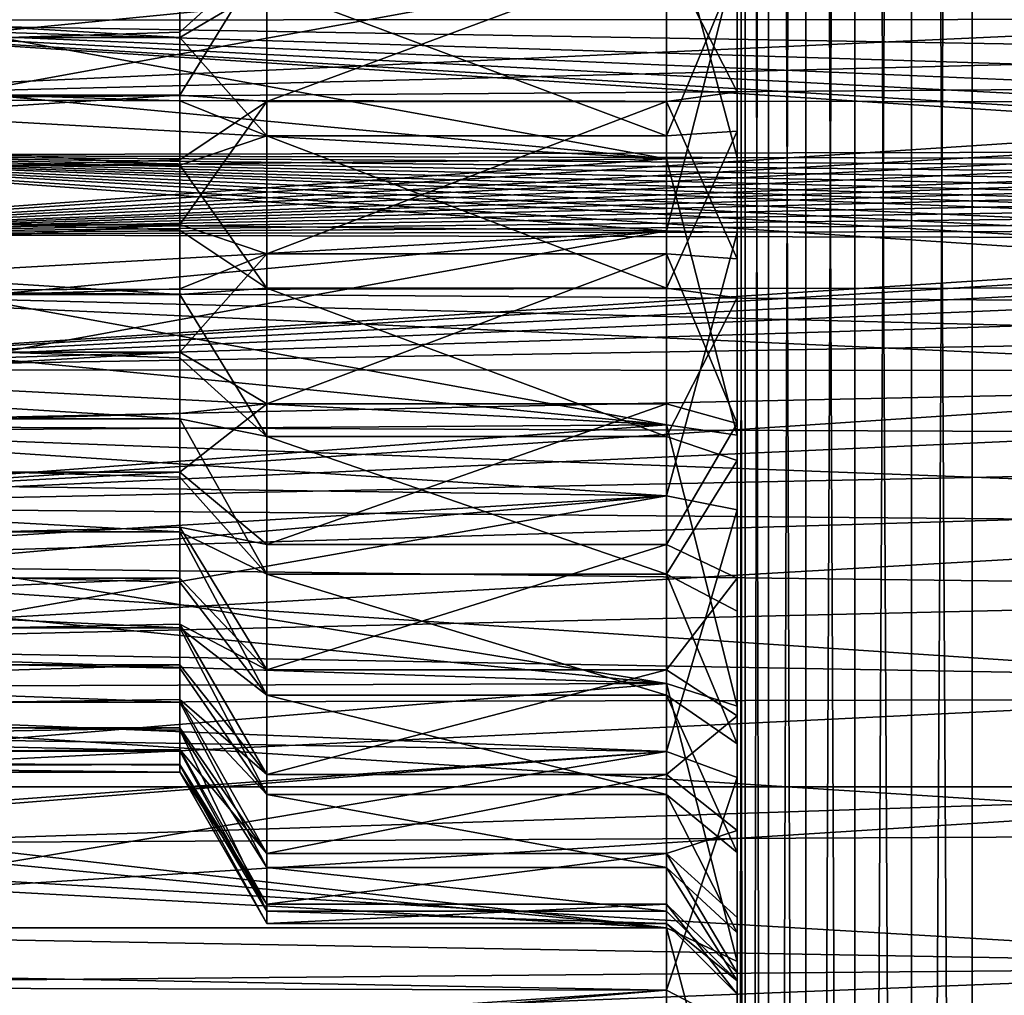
# Model space of a CAD drawing. Header units: metres. Extents: x -31 to 116, y -82 to 82.
# Tile 517 of 656: x -6.55 to -2.36, y -3.4 to 0.75. Entities that reach past the tile are written whole.
import ezdxf

# ---------------------------------------------------------------- set-up
doc = ezdxf.new("R2010")
doc.units = ezdxf.units.M
doc.layers.add('solid_80000000GA_10_1', color=7, linetype='CONTINUOUS')

msp = doc.modelspace()

# ---------------------------------------------------------------- linework, layer by layer
at = {"layer": 'solid_80000000GA_10_1'}
for points in [[(-3.465926, 23, 37.25882), (-3.465926, -23, 37.25882), (-3.5, -23, 37)], [(-3.5, 23, 37), (-3.465926, 23, 37.25882), (-3.5, -23, 37)], [(-3.5, 22.771784, 35.889126), (-3.5, 23, 37), (-3.5, -23, 37)], [(-3.5, 23, -37), (-3.5, -23, -37), (-3.465926, -23, -37.25882)], [(-3.5, -22.771784, -35.889126), (-3.5, -23, -37), (-3.5, 23, -37)], [(-3.465926, 23, -37.25882), (-3.5, 23, -37), (-3.465926, -23, -37.25882)], [(-3.5, -1.339274, -28.166809), (-3.5, -2.477084, -27.832787), (-3.5, 23, -37)], [(-3.5, -19.100975, -22.419247), (-3.5, 23, -37), (-3.5, -2.477084, -27.832787)], [(-3.5, -0.159341, -28.298075), (-3.5, -1.339274, -28.166809), (-3.5, 23, -37)], [(-3.5, 1.022317, -28.222713), (-3.5, -0.159341, -28.298075), (-3.5, 23, -37)], [(-3.5, -19.100975, -32.419247), (-3.5, 23, -37), (-3.5, -19.100975, -22.419247)], [(-3.5, -22.06179, -35.871609), (-3.5, -22.771784, -35.889126), (-3.5, 23, -37)], [(-3.5, -21.371204, -35.707146), (-3.5, -22.06179, -35.871609), (-3.5, 23, -37)], [(-3.5, -20.730118, -35.402996), (-3.5, -21.371204, -35.707146), (-3.5, 23, -37)], [(-3.5, -20.166286, -34.97258), (-3.5, -20.730118, -35.402996), (-3.5, 23, -37)], [(-3.5, -19.703112, -34.433212), (-3.5, -20.166286, -34.97258), (-3.5, 23, -37)], [(-3.5, -19.362259, -33.809364), (-3.5, -19.703112, -34.433212), (-3.5, 23, -37)], [(-3.5, -19.158373, -33.127197), (-3.5, -19.362259, -33.809364), (-3.5, 23, -37)], [(-3.5, -19.100975, -32.419247), (-3.5, -19.158373, -33.127197), (-3.5, 23, -37)], [(-3.365895, 23, 37.500225), (-3.365895, -23, 37.500225), (-3.465926, -23, 37.25882)], [(-3.465926, 23, 37.25882), (-3.365895, 23, 37.500225), (-3.465926, -23, 37.25882)], [(-3.465926, 23, -37.25882), (-3.465926, -23, -37.25882), (-3.365895, -23, -37.500225)], [(-3.365895, 23, -37.500225), (-3.465926, 23, -37.25882), (-3.365895, -23, -37.500225)], [(-3.206736, 23, 37.707478), (-3.206736, -23, 37.707478), (-3.365895, -23, 37.500225)], [(-3.365895, 23, 37.500225), (-3.206736, 23, 37.707478), (-3.365895, -23, 37.500225)], [(-3.365895, 23, -37.500225), (-3.365895, -23, -37.500225), (-3.206736, -23, -37.707478)], [(-3.206736, 23, -37.707478), (-3.365895, 23, -37.500225), (-3.206736, -23, -37.707478)], [(-2.99932, 23, 37.866417), (-2.99932, -23, 37.866417), (-3.206736, -23, 37.707478)], [(-3.206736, 23, 37.707478), (-2.99932, 23, 37.866417), (-3.206736, -23, 37.707478)], [(-3.206736, 23, -37.707478), (-3.206736, -23, -37.707478), (-2.99932, -23, -37.866417)], [(-2.99932, 23, -37.866417), (-3.206736, 23, -37.707478), (-2.99932, -23, -37.866417)], [(-2.757807, 23, 37.966198), (-2.757807, -23, 37.966198), (-2.99932, -23, 37.866417)], [(-2.99932, 23, 37.866417), (-2.757807, 23, 37.966198), (-2.99932, -23, 37.866417)], [(-2.99932, 23, -37.866417), (-2.99932, -23, -37.866417), (-2.757807, -23, -37.966198)], [(-2.757807, 23, -37.966198), (-2.99932, 23, -37.866417), (-2.757807, -23, -37.966198)], [(-2.5, 23, 38), (-2.5, -23, 38), (-2.757807, -23, 37.966198)], [(-2.757807, 23, 37.966198), (-2.5, 23, 38), (-2.757807, -23, 37.966198)], [(-2.757807, 23, -37.966198), (-2.5, -23, -38), (-2.5, 23, -38)], [(-2.757807, 23, -37.966198), (-2.757807, -23, -37.966198), (-2.5, -23, -38)], [(-2.5, 23, 38), (-1.5, -19.366838, 38), (-2.5, -23, 38)], [(-1.5, 19.366838, 38), (-1.5, -19.366838, 38), (-2.5, 23, 38)], [(-2.5, -23, -38), (-1.5, 19.366838, -38), (-2.5, 23, -38)], [(-3.5, 22.06179, 35.871609), (-3.5, 22.771784, 35.889126), (-3.5, -23, 37)], [(-3.5, 21.371204, 35.707146), (-3.5, 22.06179, 35.871609), (-3.5, -23, 37)], [(-3.5, 20.730118, 35.402996), (-3.5, 21.371204, 35.707146), (-3.5, -23, 37)], [(-3.5, 20.166286, 34.97258), (-3.5, 20.730118, 35.402996), (-3.5, -23, 37)], [(-3.5, 19.703112, 34.433212), (-3.5, 20.166286, 34.97258), (-3.5, -23, 37)], [(-3.5, 19.362259, 33.809364), (-3.5, 19.703112, 34.433212), (-3.5, -23, 37)], [(-3.5, 19.158373, 33.127197), (-3.5, 19.362259, 33.809364), (-3.5, -23, 37)], [(-2.5, -23, -38), (-1.5, -19.366838, -38), (-1.5, 19.366838, -38)], [(-3.5, 19.100975, 32.419247), (-3.5, 19.158373, 33.127197), (-3.5, -23, 37)], [(-3.5, 19.100975, 22.419247), (-3.5, -23, 37), (-3.5, 2.477084, 27.832787)], [(-3.5, 19.100975, 32.419247), (-3.5, -23, 37), (-3.5, 19.100975, 22.419247)], [(-3.5, 1.339274, 28.166809), (-3.5, 2.477084, 27.832787), (-3.5, -23, 37)], [(-8.446557, 1.324931, -27.863533), (-8.300277, 0.74353, -27.957335), (-3.8, 0.977351, -27.926102)], [(0.308776, 0.746695, -60.088497), (-8.300277, 0.74353, -27.957335), (-8.446557, 1.324931, -27.863533)], [(-3.8, 1.279446, -15.127166), (-3.5, 1.339274, -14.833192), (-3.5, 0.159341, -14.701924)], [(-3.8, 1.279446, 27.872835), (-3.5, 1.339274, 28.166809), (-3.5, 0.159341, 28.298075)], [(-3.5, 0.159341, 28.298075), (-3.5, 1.339274, 28.166809), (-3.5, -23, 37)], [(-3.5, 0.438209, -3.371607), (-3.5, 0.159341, -14.701924), (-3.5, 1.339274, -14.833192)], [(-3.5, 1.128796, -3.207146), (-3.5, 0.438209, -3.371607), (-3.5, 1.339274, -14.833192)], [(-3.8, 1.279446, -15.127166), (-3.8, 0.153378, -15.00181), (-14.2, 1.135128, -15.099884)], [(-8.349847, 0.981505, 27.925468), (-3.8, 1.279446, 27.872835), (-3.8, 0.153378, 27.99819)], [(-3.8, 1.279446, -15.127166), (-3.5, 0.159341, -14.701924), (-3.8, 0.153378, -15.00181)], [(-3.8, 1.279446, 27.872835), (-3.5, 0.159341, 28.298075), (-3.8, 0.153378, 27.99819)], [(-14.5, 1.178668, 2.157537), (-5.87037, 0.929689, 2.275939), (-5.87037, 0.669019, 2.365721)], [(-14.5, 0.669019, 2.365721), (-14.5, 1.178668, 2.157537), (-5.87037, 0.669019, 2.365721)], [(-3.8, 0.153378, -15.00181), (-14.2, 0.043234, -15.000144), (-14.2, 1.135128, -15.099884)], [(-3.8, 1.027255, -2.92485), (-3.5, 0.438209, -3.371607), (-3.5, 1.128796, -3.207146)], [(-3.8, 0.977351, 15.073898), (-14.2, 1.049891, 15.08535), (-14.2, -0.043234, 15.000144)], [(-5.87037, 0.423683, -2.421717), (-5.5, 0.396697, -3.074513), (-5.5, 1.027255, -2.92485)], [(-5.87037, 0.692165, -2.359053), (-5.5, 1.027255, -2.92485), (-5.87037, 0.951943, -2.266722)], [(-5.87037, 0.423683, -2.421717), (-5.5, 1.027255, -2.92485), (-5.87037, 0.692165, -2.359053)], [(-5.5, 0.396697, -3.074513), (-3.8, 0.396697, -3.074513), (-3.8, 1.027255, -2.92485)], [(-5.5, 1.027255, -2.92485), (-5.5, 0.396697, -3.074513), (-3.8, 1.027255, -2.92485)], [(-3.8, 1.027255, -2.92485), (-3.8, 0.396697, -3.074513), (-3.5, 0.438209, -3.371607)], [(-3.8, -0.153378, -27.99819), (-3.5, -0.159341, -28.298075), (-3.5, 1.022317, -28.222713)], [(-3.8, -0.153378, -27.99819), (-3.5, 1.022317, -28.222713), (-3.8, 0.977351, -27.926102)], [(-3.8, -0.153378, 15.00181), (-3.5, -0.159341, 14.701924), (-3.5, 1.022317, 14.777287)], [(-3.8, -0.153378, 15.00181), (-3.5, 1.022317, 14.777287), (-3.8, 0.977351, 15.073898)], [(-3.5, 0.972239, 3.257988), (-3.5, 1.022317, 14.777287), (-3.5, -0.159341, 14.701924)], [(-3.8, -0.153378, 15.00181), (-3.8, 0.977351, 15.073898), (-14.2, -0.043234, 15.000144)], [(-8.253585, 0.404528, 27.9874), (0.308246, 0.795914, 60.114761), (-8.349847, 0.981505, 27.925468)], [(-8.253585, 0.404528, 27.9874), (-8.349847, 0.981505, 27.925468), (-3.8, 0.153378, 27.99819)], [(-8.300277, 0.74353, -27.957335), (-8.237445, 0.168693, -27.99781), (-3.8, 0.977351, -27.926102)], [(-8.237445, 0.168693, -27.99781), (-3.8, -0.153378, -27.99819), (-3.8, 0.977351, -27.926102)], [(-3.8, 0.251199, 3.089806), (-3.5, 0.972239, 3.257988), (-3.5, 0.271784, 3.389126)], [(-3.8, 0.251199, 3.089806), (-3.8, 0.888117, 2.970059), (-3.5, 0.972239, 3.257988)], [(-3.5, 0.271784, 3.389126), (-3.5, 0.972239, 3.257988), (-3.5, -0.159341, 14.701924)], [(-14.5, 0.423683, -2.421717), (-5.87037, 0.692165, -2.359053), (-5.87037, 0.951943, -2.266722)], [(-14.5, 0.951943, -2.266722), (-14.5, 0.423683, -2.421717), (-5.87037, 0.951943, -2.266722)], [(-5.87037, 0.669019, 2.365721), (-5.87037, 0.929689, 2.275939), (-5.5, 0.888117, 2.970059)], [(-5.87037, 0.669019, 2.365721), (-5.5, 0.888117, 2.970059), (-5.5, 0.251199, 3.089806)], [(-5.5, 0.888117, 2.970059), (-3.8, 0.888117, 2.970059), (-3.8, 0.251199, 3.089806)], [(-5.5, 0.251199, 3.089806), (-5.5, 0.888117, 2.970059), (-3.8, 0.251199, 3.089806)], [(-8.253585, 0.404528, 27.9874), (0.308111, 0.620805, 60.022118), (0.308246, 0.795914, 60.114761)], [(0.308776, 0.746695, -60.088497), (0.307677, 0.597236, -60.009861), (-8.300277, 0.74353, -27.957335)], [(0.288753, 0.186045, -59.820297), (-8.237445, 0.168693, -27.99781), (-8.300277, 0.74353, -27.957335)], [(0.290743, 0.221743, -59.833084), (0.288753, 0.186045, -59.820297), (-8.300277, 0.74353, -27.957335)], [(0.294986, 0.295137, -59.862896), (0.290743, 0.221743, -59.833084), (-8.300277, 0.74353, -27.957335)], [(0.299473, 0.37684, -59.899887), (0.294986, 0.295137, -59.862896), (-8.300277, 0.74353, -27.957335)], [(0.303997, 0.475478, -59.947811), (0.299473, 0.37684, -59.899887), (-8.300277, 0.74353, -27.957335)], [(0.307677, 0.597236, -60.009861), (0.303997, 0.475478, -59.947811), (-8.300277, 0.74353, -27.957335)], [(-14.5, 0.423683, -2.421717), (-5.87037, 0.423683, -2.421717), (-5.87037, 0.692165, -2.359053)], [(-14.5, 0.669019, 2.365721), (-5.87037, 0.669019, 2.365721), (-5.87037, 0.399936, 2.425752)], [(-14.5, 0.669019, 2.365721), (-5.87037, 0.399936, 2.425752), (-5.87037, 0.125823, 2.455278)], [(-14.5, 0.125823, 2.455278), (-14.5, 0.669019, 2.365721), (-5.87037, 0.125823, 2.455278)], [(-5.87037, 0.399936, 2.425752), (-5.87037, 0.669019, 2.365721), (-5.5, 0.251199, 3.089806)], [(-8.253585, 0.404528, 27.9874), (0.30364, 0.466642, 59.943405), (0.308111, 0.620805, 60.022118)], [(-8.253585, 0.404528, 27.9874), (0.30026, 0.392433, 59.907253), (0.30364, 0.466642, 59.943405)], [(-14.5, -0.125823, -2.455278), (-5.87037, 0.149872, -2.453928), (-5.87037, 0.423683, -2.421717)], [(-14.5, 0.423683, -2.421717), (-14.5, -0.125823, -2.455278), (-5.87037, 0.423683, -2.421717)], [(-5.87037, 0.149872, -2.453928), (-5.5, 0.396697, -3.074513), (-5.87037, 0.423683, -2.421717)], [(-3.8, 0.396697, -3.074513), (-3.5, -0.271784, -3.389126), (-3.5, 0.438209, -3.371607)], [(-3.5, 0.438209, -3.371607), (-3.5, -0.271784, -3.389126), (-3.5, 0.159341, -14.701924)], [(-8.237445, -0.168693, 27.99781), (0.30026, 0.392433, 59.907253), (-8.253585, 0.404528, 27.9874)], [(-8.237445, -0.168693, 27.99781), (-8.253585, 0.404528, 27.9874), (-3.8, 0.153378, 27.99819)], [(-8.237445, -0.168693, 27.99781), (0.296235, 0.317186, 59.872536), (0.30026, 0.392433, 59.907253)], [(-5.87037, 0.125823, 2.455278), (-5.87037, 0.399936, 2.425752), (-5.5, 0.251199, 3.089806)], [(-5.87037, -0.125823, -2.455278), (-5.5, -0.251199, -3.089806), (-5.5, 0.396697, -3.074513)], [(-5.87037, -0.125823, -2.455278), (-5.5, 0.396697, -3.074513), (-5.87037, 0.149872, -2.453928)], [(-5.5, -0.251199, -3.089806), (-3.8, -0.251199, -3.089806), (-3.8, 0.396697, -3.074513)], [(-5.5, 0.396697, -3.074513), (-5.5, -0.251199, -3.089806), (-3.8, 0.396697, -3.074513)], [(-3.8, 0.396697, -3.074513), (-3.8, -0.251199, -3.089806), (-3.5, -0.271784, -3.389126)], [(-8.237445, -0.168693, 27.99781), (0.293254, 0.265393, 59.850292), (0.296235, 0.317186, 59.872536)], [(-8.237445, -0.168693, 27.99781), (0.290229, 0.212003, 59.829609), (0.293254, 0.265393, 59.850292)], [(-3.8, -0.396697, 3.074513), (-3.5, 0.271784, 3.389126), (-3.5, -0.438209, 3.371607)], [(-3.8, -0.396697, 3.074513), (-3.8, 0.251199, 3.089806), (-3.5, 0.271784, 3.389126)], [(-3.5, -0.438209, 3.371607), (-3.5, 0.271784, 3.389126), (-3.5, -0.159341, 14.701924)], [(-8.237445, -0.168693, 27.99781), (0.287233, 0.156916, 59.810951), (0.290229, 0.212003, 59.829609)], [(-5.87037, 0.125823, 2.455278), (-5.5, 0.251199, 3.089806), (-5.5, -0.396697, 3.074513)], [(-5.5, 0.251199, 3.089806), (-3.8, 0.251199, 3.089806), (-3.8, -0.396697, 3.074513)], [(-5.5, -0.396697, 3.074513), (-5.5, 0.251199, 3.089806), (-3.8, -0.396697, 3.074513)], [(-8.237445, 0.168693, -27.99781), (0.30026, -0.392433, -59.907253), (-8.253585, -0.404528, -27.9874)], [(-8.237445, 0.168693, -27.99781), (-8.253585, -0.404528, -27.9874), (-3.8, -0.153378, -27.99819)], [(0.288753, 0.186045, -59.820297), (0.286903, 0.150187, -59.808956), (-8.237445, 0.168693, -27.99781)], [(-8.237445, 0.168693, -27.99781), (0.287233, -0.156916, -59.810951), (0.290229, -0.212003, -59.829609)], [(0.285533, -0.120461, -59.80088), (0.287233, -0.156916, -59.810951), (-8.237445, 0.168693, -27.99781)], [(-8.237445, 0.168693, -27.99781), (0.290229, -0.212003, -59.829609), (0.293254, -0.265393, -59.850292)], [(-8.237445, 0.168693, -27.99781), (0.293254, -0.265393, -59.850292), (0.296235, -0.317186, -59.872536)], [(-8.237445, 0.168693, -27.99781), (0.296235, -0.317186, -59.872536), (0.30026, -0.392433, -59.907253)], [(0.284129, -0.082672, -59.792816), (0.285533, -0.120461, -59.80088), (-8.237445, 0.168693, -27.99781)], [(0.283166, -0.043632, -59.787411), (0.284129, -0.082672, -59.792816), (-8.237445, 0.168693, -27.99781)], [(0.282783, -0.003692, -59.785282), (0.283166, -0.043632, -59.787411), (-8.237445, 0.168693, -27.99781)], [(0.283044, 0.036404, -59.786739), (0.282783, -0.003692, -59.785282), (-8.237445, 0.168693, -27.99781)], [(0.283917, 0.075673, -59.791615), (0.283044, 0.036404, -59.786739), (-8.237445, 0.168693, -27.99781)], [(0.285257, 0.113568, -59.799259), (0.283917, 0.075673, -59.791615), (-8.237445, 0.168693, -27.99781)], [(0.286903, 0.150187, -59.808956), (0.285257, 0.113568, -59.799259), (-8.237445, 0.168693, -27.99781)], [(-14.5, -0.125823, -2.455278), (-5.87037, -0.125823, -2.455278), (-5.87037, 0.149872, -2.453928)], [(-14.5, 0.125823, 2.455278), (-5.87037, 0.125823, 2.455278), (-5.87037, -0.149872, 2.453928)], [(-14.5, 0.125823, 2.455278), (-5.87037, -0.149872, 2.453928), (-5.87037, -0.423683, 2.421717)], [(-14.5, -0.423683, 2.421717), (-14.5, 0.125823, 2.455278), (-5.87037, -0.423683, 2.421717)], [(-3.8, 0.153378, -15.00181), (-3.8, -0.977351, -15.073898), (-14.2, 0.043234, -15.000144)], [(0.285533, 0.120461, 59.80088), (0.287233, 0.156916, 59.810951), (-8.237445, -0.168693, 27.99781)], [(-8.237445, -0.168693, 27.99781), (-3.8, 0.153378, 27.99819), (-3.8, -0.977351, 27.926102)], [(-5.87037, -0.149872, 2.453928), (-5.87037, 0.125823, 2.455278), (-5.5, -0.396697, 3.074513)], [(-3.8, 0.153378, -15.00181), (-3.5, 0.159341, -14.701924), (-3.5, -1.022317, -14.777287)], [(-3.8, 0.153378, 27.99819), (-3.5, 0.159341, 28.298075), (-3.5, -1.022317, 28.222713)], [(-3.8, 0.153378, -15.00181), (-3.5, -1.022317, -14.777287), (-3.8, -0.977351, -15.073898)], [(-3.8, 0.153378, 27.99819), (-3.5, -1.022317, 28.222713), (-3.8, -0.977351, 27.926102)], [(-3.5, -1.022317, 28.222713), (-3.5, 0.159341, 28.298075), (-3.5, -23, 37)], [(-3.5, -0.972239, -3.257988), (-3.5, -1.022317, -14.777287), (-3.5, 0.159341, -14.701924)], [(-3.5, -0.271784, -3.389126), (-3.5, -0.972239, -3.257988), (-3.5, 0.159341, -14.701924)], [(0.284129, 0.082672, 59.792816), (0.285533, 0.120461, 59.80088), (-8.237445, -0.168693, 27.99781)], [(-3.8, -0.977351, -15.073898), (-14.2, -1.049891, -15.08535), (-14.2, 0.043234, -15.000144)], [(0.283166, 0.043632, 59.787411), (0.284129, 0.082672, 59.792816), (-8.237445, -0.168693, 27.99781)], [(0.282783, 0.003692, 59.785282), (0.283166, 0.043632, 59.787411), (-8.237445, -0.168693, 27.99781)], [(0.283044, -0.036404, 59.786739), (0.282783, 0.003692, 59.785282), (-8.237445, -0.168693, 27.99781)], [(0.283917, -0.075673, 59.791615), (0.283044, -0.036404, 59.786739), (-8.237445, -0.168693, 27.99781)], [(-3.8, -0.153378, 15.00181), (-14.2, -0.043234, 15.000144), (-14.2, -1.135128, 15.099884)], [(0.285257, -0.113568, 59.799259), (0.283917, -0.075673, 59.791615), (-8.237445, -0.168693, 27.99781)], [(0.286903, -0.150187, 59.808956), (0.285257, -0.113568, 59.799259), (-8.237445, -0.168693, 27.99781)], [(-14.5, -0.669019, -2.365721), (-5.87037, -0.399936, -2.425752), (-5.87037, -0.125823, -2.455278)], [(-14.5, -0.125823, -2.455278), (-14.5, -0.669019, -2.365721), (-5.87037, -0.125823, -2.455278)], [(-3.8, -1.279446, 15.127166), (-3.8, -0.153378, 15.00181), (-14.2, -1.135128, 15.099884)], [(-8.349847, -0.981505, -27.925468), (-3.8, -1.279446, -27.872835), (-3.8, -0.153378, -27.99819)], [(-8.253585, -0.404528, -27.9874), (-8.349847, -0.981505, -27.925468), (-3.8, -0.153378, -27.99819)], [(0.288753, -0.186045, 59.820297), (0.286903, -0.150187, 59.808956), (-8.237445, -0.168693, 27.99781)], [(-5.87037, -0.399936, -2.425752), (-5.5, -0.251199, -3.089806), (-5.87037, -0.125823, -2.455278)], [(-5.87037, -0.423683, 2.421717), (-5.87037, -0.149872, 2.453928), (-5.5, -0.396697, 3.074513)], [(-3.8, -1.279446, -27.872835), (-3.5, -0.159341, -28.298075), (-3.8, -0.153378, -27.99819)], [(-3.8, -1.279446, 15.127166), (-3.5, -0.159341, 14.701924), (-3.8, -0.153378, 15.00181)], [(-3.8, -1.279446, -27.872835), (-3.5, -1.339274, -28.166809), (-3.5, -0.159341, -28.298075)], [(-3.8, -1.279446, 15.127166), (-3.5, -1.339274, 14.833192), (-3.5, -0.159341, 14.701924)], [(-3.5, -0.438209, 3.371607), (-3.5, -0.159341, 14.701924), (-3.5, -1.339274, 14.833192)], [(-8.300277, -0.74353, 27.957335), (-8.237445, -0.168693, 27.99781), (-3.8, -0.977351, 27.926102)], [(0.288753, -0.186045, 59.820297), (-8.237445, -0.168693, 27.99781), (-8.300277, -0.74353, 27.957335)], [(0.290743, -0.221743, 59.833084), (0.288753, -0.186045, 59.820297), (-8.300277, -0.74353, 27.957335)], [(0.294986, -0.295137, 59.862896), (0.290743, -0.221743, 59.833084), (-8.300277, -0.74353, 27.957335)], [(-5.87037, -0.669019, -2.365721), (-5.5, -0.888117, -2.970059), (-5.5, -0.251199, -3.089806)], [(-5.87037, -0.669019, -2.365721), (-5.5, -0.251199, -3.089806), (-5.87037, -0.399936, -2.425752)], [(-5.5, -0.888117, -2.970059), (-3.8, -0.888117, -2.970059), (-3.8, -0.251199, -3.089806)], [(-5.5, -0.251199, -3.089806), (-5.5, -0.888117, -2.970059), (-3.8, -0.251199, -3.089806)], [(-3.8, -0.251199, -3.089806), (-3.5, -0.972239, -3.257988), (-3.5, -0.271784, -3.389126)], [(-3.8, -0.251199, -3.089806), (-3.8, -0.888117, -2.970059), (-3.5, -0.972239, -3.257988)], [(0.299473, -0.37684, 59.899887), (0.294986, -0.295137, 59.862896), (-8.300277, -0.74353, 27.957335)], [(0.303997, -0.475478, 59.947811), (0.299473, -0.37684, 59.899887), (-8.300277, -0.74353, 27.957335)], [(-14.5, -0.669019, -2.365721), (-5.87037, -0.669019, -2.365721), (-5.87037, -0.399936, -2.425752)], [(-8.253585, -0.404528, -27.9874), (0.308246, -0.795914, -60.114761), (-8.349847, -0.981505, -27.925468)], [(-8.253585, -0.404528, -27.9874), (0.30026, -0.392433, -59.907253), (0.30364, -0.466642, -59.943405)], [(-8.253585, -0.404528, -27.9874), (0.30364, -0.466642, -59.943405), (0.308111, -0.620805, -60.022118)], [(-8.253585, -0.404528, -27.9874), (0.308111, -0.620805, -60.022118), (0.308246, -0.795914, -60.114761)], [(-5.87037, -0.423683, 2.421717), (-5.5, -0.396697, 3.074513), (-5.5, -1.027255, 2.92485)], [(-5.5, -0.396697, 3.074513), (-3.8, -0.396697, 3.074513), (-3.8, -1.027255, 2.92485)], [(-5.5, -1.027255, 2.92485), (-5.5, -0.396697, 3.074513), (-3.8, -1.027255, 2.92485)], [(-3.8, -1.027255, 2.92485), (-3.8, -0.396697, 3.074513), (-3.5, -0.438209, 3.371607)], [(-14.5, -0.423683, 2.421717), (-5.87037, -0.423683, 2.421717), (-5.87037, -0.692165, 2.359053)], [(-14.5, -0.423683, 2.421717), (-5.87037, -0.692165, 2.359053), (-5.87037, -0.951943, 2.266722)], [(-14.5, -0.951943, 2.266722), (-14.5, -0.423683, 2.421717), (-5.87037, -0.951943, 2.266722)], [(-5.87037, -0.692165, 2.359053), (-5.87037, -0.423683, 2.421717), (-5.5, -1.027255, 2.92485)], [(-3.8, -1.027255, 2.92485), (-3.5, -0.438209, 3.371607), (-3.5, -1.128796, 3.207146)], [(-3.5, -1.128796, 3.207146), (-3.5, -0.438209, 3.371607), (-3.5, -1.339274, 14.833192)], [(0.307677, -0.597236, 60.009861), (0.303997, -0.475478, 59.947811), (-8.300277, -0.74353, 27.957335)], [(0.308776, -0.746695, 60.088497), (0.307677, -0.597236, 60.009861), (-8.300277, -0.74353, 27.957335)], [(-5.87037, -0.929689, -2.275939), (-5.87037, -0.669019, -2.365721), (-14.5, -1.178668, -2.157537)], [(-14.5, -0.669019, -2.365721), (-14.5, -1.178668, -2.157537), (-5.87037, -0.669019, -2.365721)], [(-5.87037, -0.929689, -2.275939), (-5.5, -0.888117, -2.970059), (-5.87037, -0.669019, -2.365721)], [(-5.87037, -0.951943, 2.266722), (-5.87037, -0.692165, 2.359053), (-5.5, -1.027255, 2.92485)], [(-8.446557, -1.324931, 27.863533), (-8.300277, -0.74353, 27.957335), (-3.8, -0.977351, 27.926102)], [(0.308776, -0.746695, 60.088497), (-8.300277, -0.74353, 27.957335), (-8.446557, -1.324931, 27.863533)], [(0.30454, -0.927992, 60.185875), (0.308776, -0.746695, 60.088497), (-8.446557, -1.324931, 27.863533)], [(-8.349847, -0.981505, -27.925468), (0.308246, -0.795914, -60.114761), (0.300204, -1.015459, -60.233345)], [(-5.87037, -1.178668, -2.157537), (-5.5, -1.486219, -2.720506), (-5.5, -0.888117, -2.970059)], [(-5.87037, -0.929689, -2.275939), (-5.87037, -1.178668, -2.157537), (-5.5, -0.888117, -2.970059)], [(-5.5, -1.486219, -2.720506), (-3.8, -1.486219, -2.720506), (-3.8, -0.888117, -2.970059)], [(-5.5, -0.888117, -2.970059), (-5.5, -1.486219, -2.720506), (-3.8, -0.888117, -2.970059)], [(-3.8, -0.888117, -2.970059), (-3.8, -1.486219, -2.720506), (-3.5, -0.972239, -3.257988)], [(-5.87037, -0.929689, -2.275939), (-14.5, -1.178668, -2.157537), (-5.87037, -1.178668, -2.157537)], [(-14.5, -0.951943, 2.266722), (-5.87037, -0.951943, 2.266722), (-5.87037, -1.19975, 2.145885)], [(-14.5, -0.951943, 2.266722), (-5.87037, -1.19975, 2.145885), (-5.87037, -1.432469, 1.998063)], [(-14.5, -1.432469, 1.998063), (-14.5, -0.951943, 2.266722), (-5.87037, -1.432469, 1.998063)], [(0.291009, -1.144297, 60.303665), (0.30454, -0.927992, 60.185875), (-8.446557, -1.324931, 27.863533)], [(-5.87037, -0.951943, 2.266722), (-5.5, -1.027255, 2.92485), (-5.5, -1.612918, 2.647357)], [(-5.87037, -1.19975, 2.145885), (-5.87037, -0.951943, 2.266722), (-5.5, -1.612918, 2.647357)], [(-3.8, -0.977351, -15.073898), (-3.8, -2.078384, -15.34124), (-14.2, -1.049891, -15.08535)], [(-8.349847, -0.981505, -27.925468), (0.274966, -1.303169, -60.390945), (-8.533085, -1.566726, -27.808357)], [(-8.349847, -0.981505, -27.925468), (-8.533085, -1.566726, -27.808357), (-3.8, -1.279446, -27.872835)], [(-8.446557, -1.324931, 27.863533), (-3.8, -0.977351, 27.926102), (-3.8, -2.078384, 27.65876)], [(-8.349847, -0.981505, -27.925468), (0.300204, -1.015459, -60.233345), (0.274966, -1.303169, -60.390945)], [(-3.8, -1.486219, -2.720506), (-3.5, -1.630047, -2.983781), (-3.5, -0.972239, -3.257988)], [(-3.8, -0.977351, -15.073898), (-3.5, -1.022317, -14.777287), (-3.5, -2.174491, -15.057094)], [(-3.8, -0.977351, -15.073898), (-3.5, -2.174491, -15.057094), (-3.8, -2.078384, -15.34124)], [(-3.8, -0.977351, 27.926102), (-3.5, -1.022317, 28.222713), (-3.5, -2.174491, 27.942905)], [(-3.8, -0.977351, 27.926102), (-3.5, -2.174491, 27.942905), (-3.8, -2.078384, 27.65876)], [(-3.5, -0.972239, -3.257988), (-3.5, -1.630047, -2.983781), (-3.5, -1.022317, -14.777287)], [(-5.5, -1.027255, 2.92485), (-3.8, -1.027255, 2.92485), (-3.8, -1.612918, 2.647357)], [(-5.5, -1.612918, 2.647357), (-5.5, -1.027255, 2.92485), (-3.8, -1.612918, 2.647357)], [(-3.8, -1.612918, 2.647357), (-3.8, -1.027255, 2.92485), (-3.5, -1.128796, 3.207146)], [(-3.5, -2.174491, 27.942905), (-3.5, -1.022317, 28.222713), (-3.5, -23, 37)], [(-3.5, -1.630047, -2.983781), (-3.5, -2.174491, -15.057094), (-3.5, -1.022317, -14.777287)], [(-3.8, -2.078384, -15.34124), (-14.2, -2.113142, -15.35308), (-14.2, -1.049891, -15.08535)], [(-3.8, -1.612918, 2.647357), (-3.5, -1.128796, 3.207146), (-3.5, -1.769883, 2.902997)], [(-3.5, -1.769883, 2.902997), (-3.5, -1.128796, 3.207146), (-3.5, -1.339274, 14.833192)], [(-3.8, -1.279446, 15.127166), (-14.2, -1.135128, 15.099884), (-14.2, -2.194724, 15.381733)], [(0.262512, -1.400429, 60.444611), (0.291009, -1.144297, 60.303665), (-8.446557, -1.324931, 27.863533)], [(-14.5, -1.629213, -1.841165), (-5.87037, -1.412824, -2.012002), (-5.87037, -1.178668, -2.157537)], [(-14.5, -1.178668, -2.157537), (-14.5, -1.629213, -1.841165), (-5.87037, -1.178668, -2.157537)], [(-5.87037, -1.412824, -2.012002), (-5.5, -1.486219, -2.720506), (-5.87037, -1.178668, -2.157537)], [(-5.87037, -1.432469, 1.998063), (-5.87037, -1.19975, 2.145885), (-5.5, -1.612918, 2.647357)], [(-3.8, -2.36664, 15.446157), (-3.8, -1.279446, 15.127166), (-14.2, -2.194724, 15.381733)], [(-8.815616, -2.162234, -27.629824), (-3.8, -2.36664, -27.553843), (-3.8, -1.279446, -27.872835)], [(-8.533085, -1.566726, -27.808357), (-8.815616, -2.162234, -27.629824), (-3.8, -1.279446, -27.872835)], [(-3.8, -2.36664, -27.553843), (-3.5, -1.339274, -28.166809), (-3.8, -1.279446, -27.872835)], [(-3.8, -2.36664, 15.446157), (-3.5, -1.339274, 14.833192), (-3.8, -1.279446, 15.127166)], [(-8.686381, -1.916149, 27.711149), (-8.446557, -1.324931, 27.863533), (-3.8, -2.078384, 27.65876)], [(0.262512, -1.400429, 60.444611), (-8.446557, -1.324931, 27.863533), (-8.686381, -1.916149, 27.711149)], [(-8.533085, -1.566726, -27.808357), (0.274966, -1.303169, -60.390945), (0.216579, -1.67338, -60.596188)], [(-3.8, -2.36664, -27.553843), (-3.5, -2.477084, -27.832787), (-3.5, -1.339274, -28.166809)], [(-3.8, -2.36664, 15.446157), (-3.5, -2.477084, 15.167212), (-3.5, -1.339274, 14.833192)], [(-3.5, -1.769883, 2.902997), (-3.5, -1.339274, 14.833192), (-3.5, -2.477084, 15.167212)], [(-14.5, -1.629213, -1.841165), (-5.87037, -1.629213, -1.841165), (-5.87037, -1.412824, -2.012002)], [(0.209973, -1.706022, 60.614407), (0.262512, -1.400429, 60.444611), (-8.686381, -1.916149, 27.711149)], [(-5.87037, -1.412824, -2.012002), (-5.5, -2.019367, -2.352054), (-5.5, -1.486219, -2.720506)], [(-5.87037, -1.412824, -2.012002), (-5.87037, -1.629213, -1.841165), (-5.5, -2.019367, -2.352054)], [(-14.5, -1.432469, 1.998063), (-5.87037, -1.432469, 1.998063), (-5.87037, -1.647174, 1.825114)], [(-14.5, -1.432469, 1.998063), (-5.87037, -1.647174, 1.825114), (-5.87037, -1.841165, 1.629213)], [(-14.5, -1.841165, 1.629213), (-14.5, -1.432469, 1.998063), (-5.87037, -1.841165, 1.629213)], [(-5.87037, -1.432469, 1.998063), (-5.5, -1.612918, 2.647357), (-5.5, -2.128088, 2.254161)], [(-5.87037, -1.647174, 1.825114), (-5.87037, -1.432469, 1.998063), (-5.5, -2.128088, 2.254161)], [(-5.5, -2.019367, -2.352054), (-3.8, -2.019367, -2.352054), (-3.8, -1.486219, -2.720506)], [(-5.5, -2.019367, -2.352054), (-3.8, -1.486219, -2.720506), (-5.5, -1.486219, -2.720506)], [(-3.8, -1.486219, -2.720506), (-3.8, -2.019367, -2.352054), (-3.5, -1.630047, -2.983781)], [(-8.533085, -1.566726, -27.808357), (0.098016, -2.141254, -60.859543), (-8.815616, -2.162234, -27.629824)], [(-8.533085, -1.566726, -27.808357), (0.216579, -1.67338, -60.596188), (0.098016, -2.141254, -60.859543)], [(-14.5, -1.998063, -1.432469), (-5.87037, -1.825114, -1.647174), (-5.87037, -1.629213, -1.841165)], [(-14.5, -1.629213, -1.841165), (-14.5, -1.998063, -1.432469), (-5.87037, -1.629213, -1.841165)], [(-5.87037, -1.629213, -1.841165), (-5.87037, -1.825114, -1.647174), (-5.5, -2.019367, -2.352054)], [(-5.5, -1.612918, 2.647357), (-3.8, -1.612918, 2.647357), (-3.8, -2.128088, 2.254161)], [(-5.5, -2.128088, 2.254161), (-5.5, -1.612918, 2.647357), (-3.8, -2.128088, 2.254161)], [(-3.8, -1.612918, 2.647357), (-3.5, -1.769883, 2.902997), (-3.5, -2.333714, 2.472579)], [(-3.8, -2.128088, 2.254161), (-3.8, -1.612918, 2.647357), (-3.5, -2.333714, 2.472579)], [(-3.8, -2.019367, -2.352054), (-3.5, -2.215, -2.579446), (-3.5, -1.630047, -2.983781)], [(-3.5, -2.215, -2.579446), (-3.5, -2.174491, -15.057094), (-3.5, -1.630047, -2.983781)], [(-5.87037, -1.841165, 1.629213), (-5.87037, -1.647174, 1.825114), (-5.5, -2.128088, 2.254161)], [(0.118369, -2.073761, 60.821201), (0.209973, -1.706022, 60.614407), (-8.686381, -1.916149, 27.711149)], [(-3.5, -2.333714, 2.472579), (-3.5, -1.769883, 2.902997), (-3.5, -2.477084, 15.167212)], [(-14.5, -1.998063, -1.432469), (-5.87037, -1.998063, -1.432469), (-5.87037, -1.825114, -1.647174)], [(-14.5, -1.841165, 1.629213), (-5.87037, -1.841165, 1.629213), (-5.87037, -2.012002, 1.412824)], [(-14.5, -1.841165, 1.629213), (-5.87037, -2.012002, 1.412824), (-5.87037, -2.157537, 1.178668)], [(-14.5, -2.157537, 1.178668), (-14.5, -1.841165, 1.629213), (-5.87037, -2.157537, 1.178668)], [(-5.87037, -1.825114, -1.647174), (-5.5, -2.464258, -1.880806), (-5.5, -2.019367, -2.352054)], [(-5.87037, -1.825114, -1.647174), (-5.87037, -1.998063, -1.432469), (-5.5, -2.464258, -1.880806)], [(-5.87037, -1.841165, 1.629213), (-5.5, -2.128088, 2.254161), (-5.5, -2.550251, 1.762448)], [(-5.87037, -2.012002, 1.412824), (-5.87037, -1.841165, 1.629213), (-5.5, -2.550251, 1.762448)], [(-8.686381, -1.916149, 27.711149), (-3.8, -2.078384, 27.65876), (-9.035298, -2.516984, 27.492895)], [(0.118369, -2.073761, 60.821201), (-8.686381, -1.916149, 27.711149), (-9.035298, -2.516984, 27.492895)], [(-14.5, -2.266722, -0.951943), (-5.87037, -2.145885, -1.19975), (-5.87037, -1.998063, -1.432469)], [(-14.5, -1.998063, -1.432469), (-14.5, -2.266722, -0.951943), (-5.87037, -1.998063, -1.432469)], [(-5.87037, -1.998063, -1.432469), (-5.87037, -2.145885, -1.19975), (-5.5, -2.464258, -1.880806)], [(-5.87037, -2.157537, 1.178668), (-5.87037, -2.012002, 1.412824), (-5.5, -2.550251, 1.762448)], [(-5.5, -2.464258, -1.880806), (-3.8, -2.464258, -1.880806), (-3.8, -2.019367, -2.352054)], [(-5.5, -2.019367, -2.352054), (-5.5, -2.464258, -1.880806), (-3.8, -2.019367, -2.352054)], [(-3.8, -2.019367, -2.352054), (-3.8, -2.464258, -1.880806), (-3.5, -2.215, -2.579446)], [(-3.8, -2.078384, -15.34124), (-3.8, -3.116266, -15.795713), (-14.2, -2.113142, -15.35308)], [(0.118369, -2.073761, 60.821201), (-9.035298, -2.516984, 27.492895), (-0.036914, -2.516984, 61.075321)], [(-3.8, -2.078384, 27.65876), (-3.8, -3.116266, 27.204287), (-9.035298, -2.516984, 27.492895)], [(-3.8, -2.078384, -15.34124), (-3.5, -2.174491, -15.057094), (-3.5, -3.260094, -15.532438)], [(-3.8, -2.078384, -15.34124), (-3.5, -3.260094, -15.532438), (-3.8, -3.116266, -15.795713)], [(-3.8, -2.078384, 27.65876), (-3.5, -2.174491, 27.942905), (-3.5, -3.260094, 27.467562)], [(-3.8, -2.078384, 27.65876), (-3.5, -3.260094, 27.467562), (-3.8, -3.116266, 27.204287)], [(-14.2, -2.113142, -15.35308), (-3.8, -3.116266, -15.795713), (-14.2, -3.116266, -15.795713)], [(-5.5, -2.128088, 2.254161), (-3.8, -2.128088, 2.254161), (-3.8, -2.550251, 1.762448)], [(-5.5, -2.550251, 1.762448), (-5.5, -2.128088, 2.254161), (-3.8, -2.550251, 1.762448)], [(-3.8, -2.128088, 2.254161), (-3.5, -2.333714, 2.472579), (-3.5, -2.796889, 1.933211)], [(-3.8, -2.550251, 1.762448), (-3.8, -2.128088, 2.254161), (-3.5, -2.796889, 1.933211)], [(-14.5, -2.266722, -0.951943), (-5.87037, -2.266722, -0.951943), (-5.87037, -2.145885, -1.19975)], [(-14.5, -2.157537, 1.178668), (-5.87037, -2.157537, 1.178668), (-5.87037, -2.275939, 0.929689)], [(-14.5, -2.157537, 1.178668), (-5.87037, -2.275939, 0.929689), (-5.87037, -2.365721, 0.669019)], [(-14.5, -2.365721, 0.669019), (-14.5, -2.157537, 1.178668), (-5.87037, -2.365721, 0.669019)], [(-8.815616, -2.162234, -27.629824), (-0.125883, -2.719572, -61.193806), (-9.214854, -2.765656, -27.382275)], [(-8.815616, -2.162234, -27.629824), (-9.214854, -2.765656, -27.382275), (-3.8, -2.36664, -27.553843)], [(-8.815616, -2.162234, -27.629824), (0.098016, -2.141254, -60.859543), (-0.125883, -2.719572, -61.193806)], [(-5.87037, -2.145885, -1.19975), (-5.5, -2.80145, -1.327358), (-5.5, -2.464258, -1.880806)], [(-5.87037, -2.145885, -1.19975), (-5.87037, -2.266722, -0.951943), (-5.5, -2.80145, -1.327358)], [(-5.87037, -2.157537, 1.178668), (-5.5, -2.550251, 1.762448), (-5.5, -2.860955, 1.193707)], [(-5.87037, -2.275939, 0.929689), (-5.87037, -2.157537, 1.178668), (-5.5, -2.860955, 1.193707)], [(-3.5, -3.260094, 27.467562), (-3.5, -2.174491, 27.942905), (-3.5, -23, 37)], [(-3.5, -3.072416, -1.456025), (-3.5, -3.260094, -15.532438), (-3.5, -2.174491, -15.057094)], [(-3.5, -2.703133, -2.062305), (-3.5, -3.072416, -1.456025), (-3.5, -2.174491, -15.057094)], [(-3.5, -2.215, -2.579446), (-3.5, -2.703133, -2.062305), (-3.5, -2.174491, -15.057094)], [(-3.8, -2.36664, 15.446157), (-14.2, -2.194724, 15.381733), (-14.2, -3.191871, 15.837672)], [(-3.8, -2.464258, -1.880806), (-3.5, -2.703133, -2.062305), (-3.5, -2.215, -2.579446)], [(-14.5, -2.421717, -0.423683), (-5.87037, -2.359053, -0.692165), (-5.87037, -2.266722, -0.951943)], [(-14.5, -2.266722, -0.951943), (-14.5, -2.421717, -0.423683), (-5.87037, -2.266722, -0.951943)], [(-5.87037, -2.266722, -0.951943), (-5.87037, -2.359053, -0.692165), (-5.5, -2.80145, -1.327358)], [(-5.87037, -2.275939, 0.929689), (-5.5, -2.860955, 1.193707), (-5.5, -3.046622, 0.572796)], [(-5.87037, -2.365721, 0.669019), (-5.87037, -2.275939, 0.929689), (-5.5, -3.046622, 0.572796)], [(-3.5, -2.796889, 1.933211), (-3.5, -2.333714, 2.472579), (-3.5, -2.477084, 15.167212)], [(-14.5, -2.421717, -0.423683), (-5.87037, -2.421717, -0.423683), (-5.87037, -2.359053, -0.692165)], [(-14.5, -2.365721, 0.669019), (-5.87037, -2.365721, 0.669019), (-5.87037, -2.425752, 0.399936)], [(-14.5, -2.365721, 0.669019), (-5.87037, -2.425752, 0.399936), (-5.87037, -2.455278, 0.125823)], [(-14.5, -2.455278, 0.125823), (-14.5, -2.365721, 0.669019), (-5.87037, -2.455278, 0.125823)], [(-3.8, -3.381924, 15.949091), (-3.8, -2.36664, 15.446157), (-14.2, -3.191871, 15.837672)], [(-9.750704, -3.366766, -27.060116), (-3.8, -3.381924, -27.050909), (-3.8, -2.36664, -27.553843)], [(-9.214854, -2.765656, -27.382275), (-9.750704, -3.366766, -27.060116), (-3.8, -2.36664, -27.553843)], [(-5.87037, -2.359053, -0.692165), (-5.5, -3.016205, -0.715898), (-5.5, -2.80145, -1.327358)], [(-5.87037, -2.359053, -0.692165), (-5.87037, -2.421717, -0.423683), (-5.5, -3.016205, -0.715898)], [(-5.87037, -2.425752, 0.399936), (-5.87037, -2.365721, 0.669019), (-5.5, -3.046622, 0.572796)], [(-3.8, -3.381924, -27.050909), (-3.5, -2.477084, -27.832787), (-3.8, -2.36664, -27.553843)], [(-3.8, -3.381924, 15.949091), (-3.5, -2.477084, 15.167212), (-3.8, -2.36664, 15.446157)], [(-14.5, -2.455278, 0.125823), (-5.87037, -2.453928, -0.149872), (-5.87037, -2.421717, -0.423683)], [(-14.5, -2.421717, -0.423683), (-14.5, -2.455278, 0.125823), (-5.87037, -2.421717, -0.423683)], [(-5.87037, -2.421717, -0.423683), (-5.87037, -2.453928, -0.149872), (-5.5, -3.016205, -0.715898)], [(-5.87037, -2.425752, 0.399936), (-5.5, -3.046622, 0.572796), (-5.5, -3.099137, -0.073149)], [(-5.87037, -2.455278, 0.125823), (-5.87037, -2.425752, 0.399936), (-5.5, -3.099137, -0.073149)], [(-14.5, -2.455278, 0.125823), (-5.87037, -2.455278, 0.125823), (-5.87037, -2.453928, -0.149872)], [(-5.87037, -2.453928, -0.149872), (-5.5, -3.099137, -0.073149), (-5.5, -3.016205, -0.715898)], [(-5.87037, -2.453928, -0.149872), (-5.87037, -2.455278, 0.125823), (-5.5, -3.099137, -0.073149)], [(-5.5, -2.80145, -1.327358), (-3.8, -2.80145, -1.327358), (-3.8, -2.464258, -1.880806)], [(-5.5, -2.464258, -1.880806), (-5.5, -2.80145, -1.327358), (-3.8, -2.464258, -1.880806)], [(-3.8, -2.464258, -1.880806), (-3.8, -2.80145, -1.327358), (-3.5, -2.703133, -2.062305)], [(-3.8, -3.381924, -27.050909), (-3.5, -3.538044, -27.307085), (-3.5, -2.477084, -27.832787)], [(-3.8, -3.381924, 15.949091), (-3.5, -3.538044, 15.692916), (-3.5, -2.477084, 15.167212)], [(-3.5, -19.100975, -22.419247), (-3.5, -2.477084, -27.832787), (-3.5, -3.538044, -27.307085)], [(-3.5, -2.796889, 1.933211), (-3.5, -2.477084, 15.167212), (-3.5, -3.538044, 15.692916)], [(-9.508332, -3.116266, 27.204287), (-0.439484, -3.278738, 61.531879), (-0.036914, -2.516984, 61.075321)], [(-9.256079, -2.818626, 27.357077), (-9.508332, -3.116266, 27.204287), (-0.036914, -2.516984, 61.075321)], [(-9.256079, -2.818626, 27.357077), (-0.036914, -2.516984, 61.075321), (-9.035298, -2.516984, 27.492895)], [(-3.8, -3.116266, 27.204287), (-9.256079, -2.818626, 27.357077), (-9.035298, -2.516984, 27.492895)], [(-5.5, -2.550251, 1.762448), (-3.8, -2.550251, 1.762448), (-3.8, -2.860955, 1.193707)], [(-5.5, -2.860955, 1.193707), (-5.5, -2.550251, 1.762448), (-3.8, -2.860955, 1.193707)], [(-3.8, -2.550251, 1.762448), (-3.5, -2.796889, 1.933211), (-3.5, -3.137741, 1.309364)], [(-3.8, -2.860955, 1.193707), (-3.8, -2.550251, 1.762448), (-3.5, -3.137741, 1.309364)], [(-9.214854, -2.765656, -27.382275), (-0.125883, -2.719572, -61.193806), (-0.442561, -3.283393, -61.534794)], [(-3.8, -2.80145, -1.327358), (-3.5, -3.072416, -1.456025), (-3.5, -2.703133, -2.062305)], [(-9.214854, -2.765656, -27.382275), (-0.442561, -3.283393, -61.534794), (-9.750704, -3.366766, -27.060116)], [(-5.5, -3.016205, -0.715898), (-3.8, -3.016205, -0.715898), (-3.8, -2.80145, -1.327358)], [(-5.5, -2.80145, -1.327358), (-5.5, -3.016205, -0.715898), (-3.8, -2.80145, -1.327358)], [(-3.8, -2.80145, -1.327358), (-3.5, -3.308045, -0.78537), (-3.5, -3.072416, -1.456025)], [(-3.8, -2.80145, -1.327358), (-3.8, -3.016205, -0.715898), (-3.5, -3.308045, -0.78537)], [(-3.5, -3.137741, 1.309364), (-3.5, -2.796889, 1.933211), (-3.5, -3.538044, 15.692916)], [(-3.8, -3.116266, 27.204287), (-9.508332, -3.116266, 27.204287), (-9.256079, -2.818626, 27.357077)], [(-5.5, -2.860955, 1.193707), (-3.8, -2.860955, 1.193707), (-3.8, -3.046622, 0.572796)], [(-5.5, -3.046622, 0.572796), (-5.5, -2.860955, 1.193707), (-3.8, -3.046622, 0.572796)], [(-3.8, -2.860955, 1.193707), (-3.5, -3.137741, 1.309364), (-3.5, -3.341628, 0.627198)], [(-3.8, -3.046622, 0.572796), (-3.8, -2.860955, 1.193707), (-3.5, -3.341628, 0.627198)], [(-5.5, -3.099137, -0.073149), (-3.8, -3.099137, -0.073149), (-3.8, -3.016205, -0.715898)], [(-5.5, -3.016205, -0.715898), (-5.5, -3.099137, -0.073149), (-3.8, -3.016205, -0.715898)], [(-5.5, -3.046622, 0.572796), (-3.8, -3.046622, 0.572796), (-3.8, -3.099137, -0.073149)], [(-5.5, -3.099137, -0.073149), (-5.5, -3.046622, 0.572796), (-3.8, -3.099137, -0.073149)], [(-3.8, -3.016205, -0.715898), (-3.5, -3.399025, -0.080753), (-3.5, -3.308045, -0.78537)], [(-3.8, -3.016205, -0.715898), (-3.8, -3.099137, -0.073149), (-3.5, -3.399025, -0.080753)], [(-3.8, -3.099137, -0.073149), (-3.8, -3.046622, 0.572796), (-3.5, -3.341628, 0.627198)], [(-3.8, -3.099137, -0.073149), (-3.5, -3.341628, 0.627198), (-3.5, -3.399025, -0.080753)], [(-3.5, -3.072416, -1.456025), (-3.5, -3.308045, -0.78537), (-3.5, -3.260094, -15.532438)], [(-14.2, -3.116266, -15.795713), (-3.8, -3.116266, -15.795713), (-3.8, -4.059462, -16.423508)], [(-14.2, -4.037499, -16.406023), (-14.2, -3.116266, -15.795713), (-3.8, -4.059462, -16.423508)], [(-9.508332, -3.116266, 27.204287), (-10.073257, -3.658596, 26.872604), (-0.439484, -3.278738, 61.531879)], [(-3.8, -4.059462, 26.576492), (-10.073257, -3.658596, 26.872604), (-9.508332, -3.116266, 27.204287)], [(-3.8, -4.059462, 26.576492), (-9.508332, -3.116266, 27.204287), (-3.8, -3.116266, 27.204287)], [(-3.8, -3.116266, -15.795713), (-3.5, -3.260094, -15.532438), (-3.5, -4.249026, -16.191015)], [(-3.8, -3.116266, -15.795713), (-3.5, -4.249026, -16.191015), (-3.8, -4.059462, -16.423508)], [(-3.8, -3.116266, 27.204287), (-3.5, -3.260094, 27.467562), (-3.5, -4.249026, 26.808985)], [(-3.8, -4.059462, 26.576492), (-3.8, -3.116266, 27.204287), (-3.5, -4.249026, 26.808985)], [(-3.5, -3.341628, 0.627198), (-3.5, -3.137741, 1.309364), (-3.5, -3.538044, 15.692916)], [(-3.8, -3.381924, 15.949091), (-14.2, -3.191871, 15.837672), (-14.2, -4.098197, 16.454727)], [(-3.5, -4.249026, 26.808985), (-3.5, -3.260094, 27.467562), (-3.5, -23, 37)], [(-3.5, -3.399025, -0.080753), (-3.5, -4.249026, -16.191015), (-3.5, -3.260094, -15.532438)], [(-3.5, -3.308045, -0.78537), (-3.5, -3.399025, -0.080753), (-3.5, -3.260094, -15.532438)], [(-10.073257, -3.658596, 26.872604), (-0.982257, -3.946201, 61.969849), (-0.439484, -3.278738, 61.531879)], [(-9.750704, -3.366766, -27.060116), (-0.442561, -3.283393, -61.534794), (-0.832798, -3.787896, -61.86116)], [(-3.5, -3.399025, -0.080753), (-3.5, -3.341628, 0.627198), (-3.5, -3.538044, 15.692916)], [(-3.8, -4.29445, 16.620687), (-3.8, -3.381924, 15.949091), (-14.2, -4.098197, 16.454727)], [(-9.750704, -3.366766, -27.060116), (-0.832798, -3.787896, -61.86116), (-10.436717, -3.942246, -26.668045)], [(-9.750704, -3.366766, -27.060116), (-10.436717, -3.942246, -26.668045), (-3.8, -3.381924, -27.050909)], [(-10.436717, -3.942246, -26.668045), (-3.8, -4.29445, -26.379313), (-3.8, -3.381924, -27.050909)], [(-3.8, -4.29445, -26.379313), (-3.5, -3.538044, -27.307085), (-3.8, -3.381924, -27.050909)], [(-3.8, -4.29445, 16.620687), (-3.5, -3.538044, 15.692916), (-3.8, -3.381924, 15.949091)], [(-3.5, -3.399025, -0.080753), (-3.5, -3.538044, 15.692916), (-3.5, -4.249026, -16.191015)]]:
    msp.add_3dface(points, dxfattribs=at)

doc.saveas('drawing.dxf')
